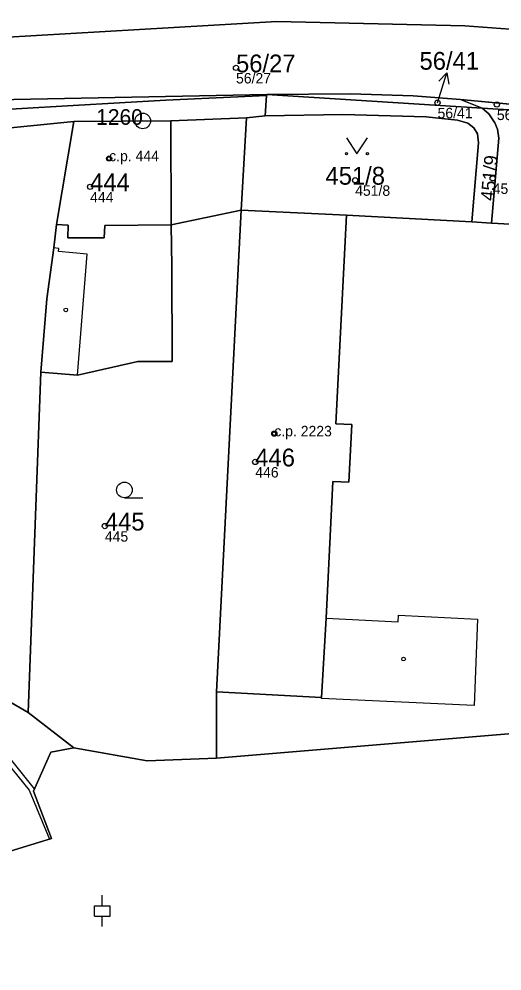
# Model space of a CAD drawing. Extents: x -878211 to -870363, y -1058464 to -1052522.
# Drawn here: x -874273.7 to -874227.5, y -1056320.4 to -1056229.4 of the extents above; entities that cross this region are included whole.
import ezdxf

# ---------------------------------------------------------------- set-up
doc = ezdxf.new("R2010")
doc.units = 0
for name, color, linetype in [('Vrstva 1', 7, 'Continuous'), ('Vrstva 13', 7, 'Continuous'), ('Vrstva 2', 7, 'Continuous'), ('Vrstva 3', 7, 'Continuous'), ('Vrstva 4', 7, 'Continuous'), ('Vrstva 5', 7, 'Continuous'), ('Vrstva 50', 7, 'Continuous'), ('Vrstva 51', 7, 'Continuous'), ('Vrstva 52', 7, 'Continuous'), ('Vrstva 7', 7, 'Continuous'), ('Vrstva 8', 7, 'Continuous')]:
    doc.layers.add(name, color=color, linetype=linetype)

msp = doc.modelspace()

# ---------------------------------------------------------------- linework, layer by layer
at = {"layer": 'Vrstva 1'}
for p, q in [((-874250.16, -1056238.68), (-874250.02, -1056236.74)), ((-874250.02, -1056236.74), (-874249.99, -1056236.64)), ((-874249.99, -1056236.64), (-874229.42, -1056237.93)), ((-874231.49, -1056237.12), (-874216.94, -1056238.48)), ((-874229.42, -1056237.93), (-874231.49, -1056237.12)), ((-874251.95, -1056238.86), (-874252.44, -1056247.69)), ((-874251.95, -1056238.86), (-874250.16, -1056238.68)), ((-874242.72, -1056238.53), (-874250.16, -1056238.68)), ((-874268.45, -1056239.22), (-874286.31, -1056241.01)), ((-874230.41, -1056248.82), (-874228.51, -1056248.93)), ((-874272.8, -1056295.72), (-874271.61, -1056263.18)), ((-874272.8, -1056295.72), (-874276.73, -1056293.45)), ((-874268.45, -1056299.08), (-874272.8, -1056295.72)), ((-874223.82, -1056297.51), (-874254.81, -1056300.09))]:
    msp.add_line(p, q, dxfattribs=at)
for points in [[(-874138.73, -1056245.44), (-874195.46, -1056234.16), (-874216.86, -1056231.45), (-874226.76, -1056230.39), (-874231.06, -1056230.07), (-874249.04, -1056229.65), (-874285.19, -1056231.75), (-874290.65, -1056231.84), (-874295.48, -1056231.91), (-874299.31, -1056231.75), (-874319.2, -1056227.74)], [(-874323.86, -1056233.66), (-874311.83, -1056236.7), (-874303.17, -1056238.36), (-874300.14, -1056238.65), (-874295.27, -1056238.83), (-874289.3, -1056238.77), (-874282.41, -1056238.47), (-874279.43, -1056238.31), (-874268.52, -1056237.68), (-874259.65, -1056237.18), (-874250.02, -1056236.74)], [(-874323.86, -1056233.66), (-874303.18, -1056237.27), (-874296.81, -1056237.55), (-874249.99, -1056236.64)], [(-874249.99, -1056236.64), (-874241.98, -1056236.58), (-874235.99, -1056236.77), (-874231.49, -1056237.12)], [(-874268.45, -1056239.22), (-874259.18, -1056239.16), (-874251.95, -1056238.86)], [(-874230.41, -1056248.82), (-874229.75, -1056241.25), (-874229.86, -1056240.38), (-874230.2, -1056239.83), (-874230.79, -1056239.39), (-874231.76, -1056239.08), (-874234.77, -1056238.78), (-874242.72, -1056238.53)], [(-874271.61, -1056263.18), (-874271.03, -1056256.17), (-874270.37, -1056251.29), (-874270.09, -1056249.07), (-874268.45, -1056239.22)], [(-874271.61, -1056263.18), (-874268.1, -1056263.47), (-874262.33, -1056262.17), (-874259.03, -1056262.16), (-874259.08, -1056253.09), (-874259.14, -1056249.08), (-874252.44, -1056247.69)], [(-874254.81, -1056300.09), (-874254.81, -1056293.74), (-874252.44, -1056247.69)], [(-874252.44, -1056247.69), (-874242.38, -1056248.16), (-874230.41, -1056248.82)], [(-874284.45, -1056312), (-874270.58, -1056307.75), (-874272.3, -1056303.24), (-874270.66, -1056299.49), (-874268.45, -1056299.08)], [(-874254.81, -1056300.09), (-874261.43, -1056300.34), (-874268.45, -1056299.08)]]:
    msp.add_lwpolyline(points, dxfattribs=at)
at = {"layer": 'Vrstva 13'}
msp.add_lwpolyline([(-874290.73, -1056280.93), (-874272.73, -1056303.14), (-874270.78, -1056307.81), (-874270.58, -1056307.75), (-874272.3, -1056303.24), (-874272.2, -1056303.01), (-874296.43, -1056272.77)], dxfattribs=at)
at = {"layer": 'Vrstva 3'}
for p, q in [((-874263.613, -1056275.19), (-874261.863, -1056275.19)), ((-874265.73, -1056314.181), (-874265.73, -1056313.18)), ((-874266.481, -1056314.181), (-874264.979, -1056314.181)), ((-874266.481, -1056315.182), (-874266.481, -1056314.181)), ((-874264.979, -1056315.182), (-874264.979, -1056314.181)), ((-874266.481, -1056315.182), (-874264.979, -1056315.182)), ((-874265.73, -1056316.18), (-874265.73, -1056315.182))]:
    msp.add_line(p, q, dxfattribs=at)
msp.add_lwpolyline([(-874242.38, -1056240.789), (-874241.38, -1056242.29), (-874240.38, -1056240.789)], dxfattribs=at)
for centre, radius in [((-874242.38, -1056242.28946), 0.1), ((-874240.38, -1056242.28946), 0.1), ((-874263.61286, -1056274.43981), 0.75)]:
    msp.add_circle(centre, radius, dxfattribs=at)
at = {"layer": 'Vrstva 4'}
for p, q in [((-874259.18, -1056239.16), (-874259.14, -1056249.08)), ((-874242.38, -1056248.16), (-874243.39, -1056268.11)), ((-874268.99, -1056249.13), (-874270.09, -1056249.07)), ((-874269.01, -1056250.34), (-874268.99, -1056249.13)), ((-874265.49, -1056249.16), (-874265.55, -1056250.35)), ((-874259.14, -1056249.08), (-874265.49, -1056249.16)), ((-874265.55, -1056250.35), (-874269.01, -1056250.34)), ((-874269.87, -1056251.34), (-874270.37, -1056251.29)), ((-874269.9, -1056251.64), (-874269.87, -1056251.34)), ((-874267.16, -1056251.89), (-874269.9, -1056251.64)), ((-874268.1, -1056263.47), (-874267.16, -1056251.89)), ((-874243.39, -1056268.11), (-874241.88, -1056268.19)), ((-874241.88, -1056268.19), (-874242.17, -1056273.7)), ((-874243.67, -1056273.62), (-874244.33, -1056286.69)), ((-874242.17, -1056273.7), (-874243.67, -1056273.62)), ((-874237.45, -1056287.04), (-874237.42, -1056286.42)), ((-874237.42, -1056286.42), (-874229.84, -1056286.79)), ((-874244.33, -1056286.69), (-874244.76, -1056294.28)), ((-874244.33, -1056286.69), (-874237.45, -1056287.04)), ((-874229.84, -1056286.79), (-874230.18, -1056295.03)), ((-874244.76, -1056294.28), (-874254.81, -1056293.74)), ((-874244.76, -1056294.38), (-874244.76, -1056294.28)), ((-874230.18, -1056295.03), (-874244.76, -1056294.38))]:
    msp.add_line(p, q, dxfattribs=at)
at = {"layer": 'Vrstva 5'}
for centre in [(-874265.0768, -1056242.75916), (-874269.2168, -1056257.22916), (-874249.2868, -1056269.05916), (-874236.9268, -1056290.60916)]:
    msp.add_circle(centre, 0.175, dxfattribs=at)
at = {"layer": 'Vrstva 50'}
for centre in [(-874252.94, -1056234.08994), (-874233.67, -1056237.41994), (-874228, -1056237.58994), (-874265.07, -1056242.75994), (-874241.55, -1056244.82994), (-874228.4, -1056244.64994), (-874266.89, -1056245.45994), (-874249.28, -1056269.05994), (-874251.1, -1056271.75994), (-874265.48, -1056277.88994)]:
    msp.add_circle(centre, 0.25, dxfattribs=at)
at = {"layer": 'Vrstva 51'}
for points in [[(-874226.76, -1056230.39), (-874231.06, -1056230.07), (-874249.04, -1056229.65), (-874285.19, -1056231.75), (-874290.65, -1056231.84), (-874295.48, -1056231.91), (-874299.31, -1056231.75), (-874319.2, -1056227.74), (-874331.69, -1056225.34), (-874345.62, -1056225.37), (-874368.52, -1056219.53), (-874375.26, -1056217.34), (-874390.07, -1056210.25), (-874397.44, -1056202.44), (-874395.76, -1056190.23), (-874395.9, -1056190.4), (-874397.55, -1056193.62), (-874398.98, -1056199.58)], [(-874398.31, -1056207.12), (-874392.88, -1056216.29), (-874391.91, -1056217.21), (-874385.55, -1056220.23), (-874381.63, -1056222.09), (-874375.91, -1056222.24), (-874372.52, -1056221.85), (-874370.64, -1056221.63), (-874366.12, -1056221.55), (-874362.98, -1056222.19), (-874358.07, -1056223.68), (-874350.94, -1056225.82), (-874344.13, -1056227.82), (-874340.76, -1056228.8), (-874333.99, -1056230.76), (-874323.86, -1056233.66), (-874303.18, -1056237.27), (-874296.81, -1056237.55), (-874249.99, -1056236.64), (-874241.98, -1056236.58), (-874235.99, -1056236.77), (-874231.49, -1056237.12), (-874216.94, -1056238.48)], [(-874319.2, -1056227.74), (-874299.31, -1056231.75), (-874295.48, -1056231.91), (-874290.65, -1056231.84), (-874285.19, -1056231.75), (-874249.04, -1056229.65), (-874231.06, -1056230.07), (-874226.76, -1056230.39)], [(-874286.31, -1056241.01), (-874268.45, -1056239.22), (-874259.18, -1056239.16), (-874251.95, -1056238.86), (-874250.16, -1056238.68), (-874250.02, -1056236.74), (-874259.65, -1056237.18), (-874268.52, -1056237.68), (-874279.43, -1056238.31)], [(-874284.45, -1056312), (-874270.58, -1056307.75), (-874272.3, -1056303.24), (-874270.66, -1056299.49), (-874268.45, -1056299.08), (-874272.8, -1056295.72), (-874276.73, -1056293.45)], [(-874223.82, -1056297.51), (-874254.81, -1056300.09), (-874261.43, -1056300.34), (-874268.45, -1056299.08), (-874270.66, -1056299.49), (-874272.3, -1056303.24), (-874270.58, -1056307.75), (-874284.45, -1056312), (-874305.59, -1056328.15)]]:
    msp.add_lwpolyline(points, dxfattribs=at)
for points in [[(-874249.99, -1056236.64), (-874296.81, -1056237.55), (-874303.18, -1056237.27), (-874323.86, -1056233.66), (-874311.83, -1056236.7), (-874303.17, -1056238.36), (-874300.14, -1056238.65), (-874295.27, -1056238.83), (-874289.3, -1056238.77), (-874282.41, -1056238.47), (-874279.43, -1056238.31), (-874268.52, -1056237.68), (-874259.65, -1056237.18), (-874250.02, -1056236.74)], [(-874228.51, -1056248.93), (-874227.8, -1056240.81), (-874227.95, -1056239.96), (-874228.2, -1056239.34), (-874228.77, -1056238.49), (-874229.42, -1056237.93), (-874249.99, -1056236.64), (-874250.02, -1056236.74), (-874250.16, -1056238.68), (-874242.72, -1056238.53), (-874234.77, -1056238.78), (-874231.76, -1056239.08), (-874230.79, -1056239.39), (-874230.2, -1056239.83), (-874229.86, -1056240.38), (-874229.75, -1056241.25), (-874230.41, -1056248.82)], [(-874229.42, -1056237.93), (-874231.49, -1056237.12), (-874235.99, -1056236.77), (-874241.98, -1056236.58), (-874249.99, -1056236.64)], [(-874216.94, -1056238.48), (-874231.49, -1056237.12), (-874229.42, -1056237.93), (-874218.12, -1056238.64)], [(-874220.16, -1056239.52), (-874218.82, -1056238.72), (-874218.12, -1056238.64), (-874229.42, -1056237.93), (-874228.77, -1056238.49), (-874228.2, -1056239.34), (-874227.95, -1056239.96), (-874227.8, -1056240.81), (-874228.51, -1056248.93), (-874221.99, -1056249.29), (-874221.55, -1056244.82), (-874221.3, -1056242.32), (-874220.76, -1056240.37)], [(-874252.44, -1056247.69), (-874251.95, -1056238.86), (-874259.18, -1056239.16), (-874268.45, -1056239.22), (-874270.09, -1056249.07), (-874270.37, -1056251.29), (-874271.03, -1056256.17), (-874271.61, -1056263.18), (-874268.1, -1056263.47), (-874262.33, -1056262.17), (-874259.03, -1056262.16), (-874259.08, -1056253.09), (-874259.14, -1056249.08)], [(-874230.41, -1056248.82), (-874229.75, -1056241.25), (-874229.86, -1056240.38), (-874230.2, -1056239.83), (-874230.79, -1056239.39), (-874231.76, -1056239.08), (-874234.77, -1056238.78), (-874242.72, -1056238.53), (-874250.16, -1056238.68), (-874251.95, -1056238.86), (-874252.44, -1056247.69), (-874242.38, -1056248.16)], [(-874289.36, -1056254.25), (-874291.34, -1056272.88), (-874289.5, -1056277.42), (-874276.73, -1056293.45), (-874272.8, -1056295.72), (-874271.61, -1056263.18), (-874271.03, -1056256.17), (-874270.37, -1056251.29), (-874270.09, -1056249.07), (-874268.45, -1056239.22), (-874286.31, -1056241.01), (-874288.61, -1056251.31), (-874282.7, -1056252.74), (-874283.52, -1056255.71)], [(-874268.45, -1056299.08), (-874261.43, -1056300.34), (-874254.81, -1056300.09), (-874254.81, -1056293.74), (-874252.44, -1056247.69), (-874259.14, -1056249.08), (-874259.08, -1056253.09), (-874259.03, -1056262.16), (-874262.33, -1056262.17), (-874268.1, -1056263.47), (-874271.61, -1056263.18), (-874272.8, -1056295.72)], [(-874223.73, -1056295.33), (-874222.09, -1056257.53), (-874220.32, -1056257.6), (-874218.97, -1056249.46), (-874221.99, -1056249.29), (-874228.51, -1056248.93), (-874230.41, -1056248.82), (-874242.38, -1056248.16), (-874252.44, -1056247.69), (-874254.81, -1056293.74), (-874254.81, -1056300.09), (-874223.82, -1056297.51)]]:
    msp.add_lwpolyline(points, close=True, dxfattribs=at)
at = {"layer": 'Vrstva 52'}
for points in [[(-874268.45, -1056239.22), (-874270.09, -1056249.07), (-874268.99, -1056249.13), (-874269.01, -1056250.34), (-874265.55, -1056250.35), (-874265.49, -1056249.16), (-874259.14, -1056249.08), (-874259.18, -1056239.16)], [(-874254.81, -1056293.74), (-874244.76, -1056294.28), (-874244.33, -1056286.69), (-874243.67, -1056273.62), (-874242.17, -1056273.7), (-874241.88, -1056268.19), (-874243.39, -1056268.11), (-874242.38, -1056248.16), (-874252.44, -1056247.69)]]:
    msp.add_lwpolyline(points, close=True, dxfattribs=at)
at = {"layer": 'Vrstva 7'}
for p, q in [((-874233.67, -1056237.42), (-874232.793, -1056234.55)), ((-874232.793, -1056234.55), (-874233.564, -1056235.361)), ((-874232.793, -1056234.55), (-874232.607, -1056235.654))]:
    msp.add_line(p, q, dxfattribs=at)
at = {"layer": 'Vrstva 8'}
for radius in [0.75, 0.03]:
    msp.add_circle((-874261.86, -1056239.15982), radius, dxfattribs=at)

# ---------------------------------------------------------------- texts
at = {"layer": 'Vrstva 2'}
for s, p in [('56/27', (-874252.94, -1056234.515)), ('56/41', (-874235.396, -1056234.265)), ('451/8', (-874244.386, -1056245.255)), ('444', (-874266.89, -1056245.885)), ('446', (-874251.1, -1056272.185)), ('445', (-874265.48, -1056278.314))]:
    msp.add_text(s, height=1.699998, dxfattribs=at).set_placement(p)
msp.add_text('451/9', height=1.299996, rotation=85, dxfattribs=at).set_placement((-874228.265, -1056246.838))
at = {"layer": 'Vrstva 50'}
for s, p in [('56/27', (-874252.94, -1056235.579)), ('56/41', (-874233.67, -1056238.909)), ('56/42', (-874228, -1056239.079)), ('c.p. 444', (-874265.07, -1056243.01)), ('451/8', (-874241.55, -1056246.319)), ('451/9', (-874228.4, -1056246.139)), ('444', (-874266.89, -1056246.949)), ('c.p. 2223', (-874249.28, -1056269.31)), ('446', (-874251.1, -1056273.249)), ('445', (-874265.48, -1056279.379))]:
    msp.add_text(s, height=0.999996, dxfattribs=at).set_placement(p)
at = {"layer": 'Vrstva 8'}
msp.add_text('1260', height=1.5, dxfattribs=at).set_placement((-874266.309, -1056239.534))

doc.saveas('drawing.dxf')
